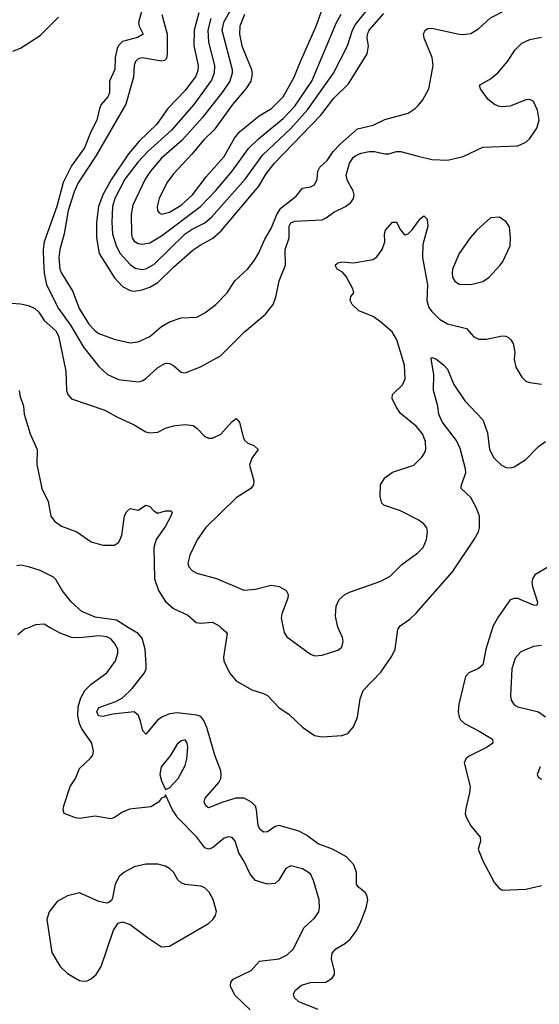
# Model space of a CAD drawing. Header units: inches. Extents: x 1649636 to 1815363, y 506543 to 641975.
# Tile 447 of 656: x 1737965 to 1740619, y 628077 to 633104. Entities that reach past the tile are written whole.
import ezdxf

# ---------------------------------------------------------------- set-up
doc = ezdxf.new("R2010")
doc.units = ezdxf.units.IN
doc.header["$MEASUREMENT"] = 0
for name, color, linetype in [('B7632', 7, 'Continuous'), ('B7633', 7, 'Continuous'), ('B7642', 7, 'Continuous'), ('B7643', 7, 'Continuous')]:
    doc.layers.add(name, color=color, linetype=linetype)

msp = doc.modelspace()

# ---------------------------------------------------------------- linework, layer by layer
at = {"layer": 'B7632', "color": 5}
for points, elevation in [([(1738010.5, 630000), (1737990, 629991.8), (1737956, 629964)], 640), ([(1739143, 628050), (1739063.9, 628123.9), (1739042.2, 628170), (1739043.5, 628190), (1739055, 628204.9), (1739147, 628250), (1739190, 628298.4), (1739290, 628308.9), (1739332, 628330), (1739361.6, 628358.4), (1739418.3, 628470), (1739470, 628517), (1739492.8, 628550), (1739497.2, 628570), (1739494.5, 628610), (1739466, 628710), (1739450, 628743.7), (1739410, 628769.6), (1739350, 628783.7), (1739324.9, 628770), (1739288.9, 628711.1), (1739270, 628694), (1739230, 628691.1), (1739170, 628709.7), (1739141.6, 628741.6), (1739109.2, 628809.2), (1739083.8, 628850), (1739065.4, 628910), (1739050, 628929.6), (1739030, 628932.4), (1739010, 628924.7), (1738950, 628875.3), (1738930, 628868.9), (1738910, 628876.9), (1738870, 628929.8), (1738772.4, 629030), (1738744.7, 629070), (1738710, 629146), (1738704.7, 629135.3), (1738690, 629129), (1738674.8, 629110), (1738634.3, 629085.7), (1738526.3, 629073.7), (1738490, 629058.3), (1738450, 629031.3), (1738430, 629024.7), (1738350, 629037.7), (1738270, 629026.6), (1738250, 629029.7), (1738191.7, 629051.7), (1738186.3, 629070), (1738189.7, 629090), (1738223.6, 629190), (1738249.7, 629230.3), (1738270, 629280.7), (1738326.7, 629333.3), (1738338.4, 629350), (1738342.9, 629370), (1738333, 629410), (1738283.2, 629483.2), (1738271.3, 629511.3), (1738261.6, 629550), (1738264.2, 629595.8), (1738278, 629642), (1738299.4, 629680.6), (1738330, 629711.5), (1738409.7, 629770), (1738455.1, 629830), (1738467.1, 629870), (1738465.7, 629890), (1738450, 629921.6), (1738430, 629943.1), (1738410, 629953.2), (1738370, 629958.7), (1738270, 629948.7), (1738230, 629949.8), (1738171.4, 629971.4), (1738121, 630000)], 640), ([(1739490, 628051.2), (1739390, 628089.8), (1739368.4, 628110), (1739364.4, 628130), (1739374.5, 628150), (1739405, 628175), (1739450, 628188.1), (1739529.3, 628190), (1739561.1, 628210), (1739572.2, 628230), (1739573.6, 628246.4), (1739558.1, 628310), (1739561.8, 628338.2), (1739580, 628360), (1739630, 628389.5), (1739652.3, 628410), (1739683.2, 628450), (1739703.5, 628490), (1739735.5, 628570), (1739742.4, 628610), (1739739.2, 628630), (1739730, 628647.3), (1739694.8, 628674.8), (1739685.1, 628690), (1739685.1, 628750), (1739671.9, 628790), (1739635.1, 628830), (1739563.1, 628870), (1739490, 628897.3), (1739430, 628941.5), (1739390, 628961.2), (1739290, 628990.3), (1739270, 628985.6), (1739230, 628957.3), (1739210, 628956.8), (1739191.9, 628971.9), (1739183.2, 628990), (1739174.9, 629070), (1739168.7, 629088.7), (1739148.5, 629110), (1739111.5, 629130), (1739069.8, 629129.8), (1739002, 629110), (1738930, 629079.8), (1738915.8, 629090), (1738907.7, 629110), (1738912.4, 629130), (1738982.6, 629210), (1738991.9, 629230), (1738994.7, 629250), (1738992.5, 629270), (1738962.5, 629350), (1738920.9, 629490), (1738905.9, 629525.9), (1738890, 629547), (1738870, 629553.6), (1738770, 629566), (1738730, 629560.7), (1738694.5, 629545.5), (1738670.5, 629529.5), (1738610, 629455.6), (1738593.2, 629473.2), (1738582.6, 629522.6), (1738571.4, 629551.4), (1738550, 629570.6), (1738441.4, 629558.6), (1738390, 629546.1), (1738367.1, 629550), (1738359.8, 629570), (1738370, 629593.2), (1738456.3, 629623.7), (1738490, 629642.3), (1738539.5, 629690), (1738603, 629770), (1738610.5, 629790), (1738611.7, 629810), (1738606.6, 629890), (1738590, 629946.2), (1738569.9, 629970), (1738521.6, 630000)], 620), ([(1738994.8, 630000), (1739018.6, 629978.6), (1739025.5, 629970), (1739005.8, 629850), (1739008, 629830), (1739035.9, 629770), (1739070, 629728.6), (1739150, 629683), (1739210, 629664.6), (1739230, 629653.2), (1739290, 629590.2), (1739339.1, 629559.1), (1739410, 629491.6), (1739470, 629450.3), (1739510, 629442.8), (1739610, 629448.9), (1739640.6, 629459.4), (1739670, 629493), (1739690, 629542.8), (1739703.8, 629636.2), (1739720.2, 629679.8), (1739810, 629772.9), (1739866.2, 629853.8), (1739882, 629890), (1739896.4, 629990), (1739902.4, 630000)], 620), ([(1739311.2, 630000), (1739316.1, 629976.1), (1739330, 629954), (1739450, 629864), (1739470, 629855.5), (1739510, 629859.3), (1739590, 629885.5), (1739610, 629901), (1739618, 629930), (1739614.5, 629950), (1739592.3, 630000)], 640)]:
    msp.add_lwpolyline(points, dxfattribs=dict(at, elevation=elevation))
for points, elevation in [([(1738810, 629426.6), (1738790, 629421.6), (1738770, 629404.5), (1738733.7, 629346.3), (1738688.4, 629290), (1738681.6, 629250), (1738690, 629218), (1738710, 629174), (1738730, 629182), (1738774, 629230), (1738810, 629296), (1738819.1, 629330), (1738824, 629390), (1738820.5, 629410)], 640), ([(1738610, 628792.8), (1738550, 628779.7), (1738496.3, 628750), (1738472.7, 628730), (1738452, 628690), (1738439.6, 628620.4), (1738433.4, 628606.6), (1738422, 628598), (1738410, 628594), (1738370, 628603), (1738270, 628645.6), (1738210, 628631.3), (1738157.2, 628602.8), (1738114.9, 628550), (1738103.8, 628510), (1738130, 628341), (1738172.2, 628270), (1738210, 628235.3), (1738270, 628199.3), (1738290, 628194.9), (1738310, 628197.1), (1738330, 628208), (1738355.6, 628230), (1738381.1, 628270), (1738444.9, 628455.1), (1738467.9, 628492.1), (1738490, 628498.4), (1738530, 628484.9), (1738618.3, 628418.3), (1738690, 628371), (1738730, 628374.8), (1738929.3, 628490), (1738952.3, 628510), (1738964.5, 628530), (1738969.5, 628550.5), (1738953, 628613), (1738933.6, 628650), (1738910, 628671.5), (1738890, 628680.5), (1738810, 628688.3), (1738790, 628696.9), (1738773.1, 628713.1), (1738750, 628752), (1738730.9, 628770.9), (1738710, 628782.4), (1738670, 628792.6)], 660)]:
    msp.add_lwpolyline(points, close=True, dxfattribs=dict(at, elevation=elevation))
at = {"layer": 'B7633', "color": 5}
for points, elevation in [([(1738598.3, 633190), (1738571.9, 633090), (1738575.5, 633070), (1738596, 633030), (1738567.6, 633012.4), (1738490, 632991.7), (1738470, 632972.2), (1738463, 632957), (1738453.2, 632910), (1738451.7, 632850), (1738423.3, 632790), (1738424.5, 632730), (1738415.6, 632710), (1738381.1, 632670), (1738372.2, 632650), (1738358.5, 632590), (1738328.2, 632531.8), (1738296.9, 632450), (1738230, 632358.3), (1738187.9, 632272.1), (1738154.1, 632150), (1738090.1, 631970), (1738085.2, 631930), (1738086.7, 631870), (1738090.8, 631810), (1738101.2, 631750), (1738163.1, 631630), (1738223.9, 631543.9), (1738291.8, 631431.8), (1738370, 631334), (1738412.9, 631292.9), (1738470, 631267.6), (1738570, 631255.2), (1738590, 631260.6), (1738610, 631272.8), (1738670, 631328.1), (1738710, 631350.3), (1738730, 631348.9), (1738750, 631338), (1738790, 631304.4), (1738810, 631301.3), (1738888.7, 631331.3), (1738990, 631388.4), (1739113.3, 631510), (1739220.1, 631599.9), (1739260.5, 631650), (1739273.1, 631686.9), (1739289.8, 631770), (1739322.9, 631850), (1739321.6, 631930), (1739340.9, 631990), (1739340.8, 632050), (1739350, 632065.8), (1739370, 632075.5), (1739510, 632082.2), (1739530, 632091.4), (1739570, 632121.2), (1739629.8, 632150.2), (1739656.9, 632170), (1739669.7, 632190), (1739673.3, 632210), (1739668.7, 632230), (1739640.2, 632280.2), (1739633.4, 632310), (1739650, 632372), (1739670, 632401.5), (1739681.3, 632410), (1739710, 632422.2), (1739750, 632430.2), (1739778, 632430), (1739830, 632418), (1739850, 632418.5), (1739890, 632430.3), (1739909.7, 632430.3), (1740000, 632407.7)], 660), ([(1738941.1, 633110), (1738926.5, 633050), (1738929.1, 632989.1), (1738959.9, 632870), (1738958.9, 632830), (1738945.3, 632794.7), (1738854, 632670), (1738741.1, 632538.9), (1738618.9, 632430), (1738570, 632378.1), (1738502.8, 632290), (1738451.3, 632190), (1738439.7, 632150), (1738434.9, 632070), (1738439.6, 632010), (1738457.7, 631950), (1738477.9, 631910), (1738530, 631853.4), (1738555.5, 631835.5), (1738590, 631828.4), (1738610, 631832.4), (1738650, 631854.7), (1738810, 632010.5), (1738845.4, 632034.6), (1738910, 632067.2), (1738944.3, 632095.7), (1739116.1, 632290), (1739206.3, 632413.8), (1739350, 632548.7), (1739435.8, 632644.2), (1739567.3, 632830), (1739639.1, 632970), (1739665.6, 633050), (1739680.3, 633079.7), (1739770, 633191.6)], 740), ([(1739050, 633167.5), (1739006.5, 633090), (1738997, 633050), (1739051, 632850), (1739050.6, 632830), (1739037.7, 632790), (1739003.3, 632736.8), (1738896.7, 632603.3), (1738792.9, 632487.1), (1738690, 632396.3), (1738634, 632330), (1738605.4, 632290), (1738543.3, 632156.7), (1738535.1, 632110), (1738535.3, 632010), (1738539.2, 631990), (1738550, 631973.8), (1738570, 631960.8), (1738590, 631957.5), (1738630, 631964.8), (1738690, 631999.6), (1738889.4, 632150), (1738967.7, 632232.3), (1739050.4, 632330), (1739134.5, 632445.5), (1739185.1, 632494.9), (1739310, 632599.9), (1739370, 632662.4), (1739456.7, 632790), (1739582.9, 633090), (1739607.4, 633132.6)], 760), ([(1739113.8, 633130), (1739089.2, 633070), (1739087.5, 633030), (1739099.1, 632970), (1739149.1, 632850), (1739153.3, 632826.7), (1739145.5, 632790), (1739120.8, 632750), (1739052.2, 632670), (1738957.9, 632542.1), (1738905.1, 632490), (1738843.5, 632416.5), (1738750, 632317), (1738716.6, 632270), (1738677.2, 632190), (1738667.4, 632150), (1738668.5, 632130), (1738677.2, 632117.2), (1738690, 632110.2), (1738730, 632121.3), (1738790, 632157.5), (1738847.2, 632210), (1738917.9, 632302.1), (1739010, 632405.3), (1739061.8, 632498.2), (1739088.1, 632531.9), (1739187.6, 632612.4), (1739250.5, 632650), (1739310.4, 632710), (1739367.5, 632810), (1739398.5, 632890), (1739478.7, 633070), (1739514, 633166)], 780), ([(1737930, 632942.7), (1737970, 632957.5), (1738070, 633022.2), (1738162.8, 633117.2)], 660), ([(1738691.3, 633130), (1738717.9, 633030), (1738718.6, 632930), (1738714.8, 632905.2), (1738704.8, 632895.2), (1738688.9, 632891.1), (1738590, 632909.2), (1738570, 632904.6), (1738556, 632890), (1738550.1, 632870), (1738546.4, 632810), (1738506.9, 632673.1), (1738355.5, 632410), (1738263.4, 632270), (1738244.2, 632230), (1738213.2, 632130), (1738191.8, 632010), (1738170.6, 631930), (1738165, 631890), (1738170.5, 631830.5), (1738178.9, 631810), (1738236.8, 631716.8), (1738268.6, 631628.6), (1738318.3, 631550), (1738350, 631515.9), (1738370, 631501.7), (1738446.8, 631473.2), (1738530, 631454.7), (1738570, 631459.7), (1738630, 631486.4), (1738690, 631536.8), (1738730, 631560.5), (1738790, 631581), (1738870, 631584.5), (1738910, 631606.4), (1738966.2, 631650), (1739024.7, 631710), (1739064.5, 631770), (1739130, 631832.4), (1739164.6, 631875.4), (1739187.3, 631912.7), (1739216.6, 631983.4), (1739250, 632036.9), (1739278.9, 632110), (1739298.1, 632141.9), (1739377, 632203), (1739410, 632242.8), (1739450, 632251.2), (1739470, 632260.9), (1739484.6, 632290), (1739488.4, 632330), (1739497.4, 632350), (1739535.7, 632384.3), (1739566.1, 632430), (1739603.2, 632470), (1739690, 632546), (1739770, 632565.4), (1739830, 632594.3), (1739950, 632626.9), (1739985.7, 632650), (1740000, 632666.4)], 680), ([(1738880.7, 633139.3), (1738856.9, 633050), (1738855, 632970), (1738877.1, 632870), (1738875.6, 632844.4), (1738865, 632815.1), (1738810, 632742.1), (1738722.4, 632650), (1738666, 632570), (1738575.9, 632484.1), (1738520.7, 632419.3), (1738433.3, 632290), (1738389.7, 632210), (1738367.9, 632150), (1738358, 632070), (1738357.3, 631990), (1738370.7, 631910), (1738450, 631786.4), (1738490, 631741.5), (1738530, 631720.8), (1738550, 631718.6), (1738590, 631724.5), (1738630, 631738.8), (1738670, 631762.5), (1738750, 631841), (1738851.8, 631928.2), (1738887.1, 631952.9), (1738952, 631988), (1738994, 632026), (1739185.7, 632254.3), (1739223.7, 632316.3), (1739264.4, 632370), (1739503, 632617), (1739570, 632702.8), (1739644.2, 632775.8), (1739739.8, 632930), (1739746.5, 632970), (1739739.9, 633010), (1739741.9, 633030), (1739750.4, 633050), (1739825.1, 633134.9)], 720), ([(1740000, 631016.2), (1739990, 631028.3), (1739910, 631093.3), (1739887.2, 631127.2), (1739867.8, 631170), (1739869.6, 631190), (1739920.4, 631239.6), (1739934.6, 631270), (1739930, 631339.3), (1739891.1, 631470), (1739867.4, 631510), (1739810, 631559.8), (1739770, 631588.1), (1739697.9, 631617.9), (1739663.5, 631650), (1739653.6, 631670), (1739656, 631690), (1739672, 631710), (1739666.6, 631730), (1739633.2, 631793.2), (1739614.5, 631814.5), (1739587, 631830), (1739576, 631850), (1739590, 631862), (1739610, 631868.2), (1739670, 631862), (1739770, 631879.3), (1739790, 631893), (1739815.8, 631930), (1739830.9, 631970), (1739828.5, 632010), (1739834.3, 632030), (1739870, 632070.6), (1739890, 632070.7), (1739910.3, 632030.3), (1739930, 632005.5), (1739933.8, 632006.2), (1739950, 632010.6), (1739970, 632030.5), (1740000, 632072.7)], 640), ([(1737790, 631666), (1737970, 631652.7), (1738010, 631644), (1738042.7, 631630), (1738062.2, 631610), (1738090, 631567.3), (1738150, 631515.9), (1738163.2, 631490), (1738200.9, 631310), (1738204.2, 631210), (1738210.3, 631190.3), (1738219.3, 631179.3), (1738230, 631168.8), (1738400.7, 631110), (1738457.7, 631077.7), (1738550, 631035.5), (1738610, 631000.2), (1738630, 630994.2), (1738670, 630998), (1738710, 631018), (1738750, 631030.2), (1738810, 631036.9), (1738851.3, 631031.3), (1738870, 631018.4), (1738910, 630975.8), (1738930, 630967), (1738950, 630967.6), (1738991.7, 630988.3), (1739050, 631051.8), (1739070, 631067.7), (1739079.5, 631059.5), (1739087, 631047), (1739107.7, 630967.7), (1739115.1, 630955.1), (1739130, 630942.4), (1739161, 630930), (1739182.8, 630910), (1739150, 630866), (1739138.7, 630830), (1739160.3, 630750), (1739159.5, 630730), (1739144.9, 630710), (1739070, 630663.5), (1738913.4, 630510), (1738871.2, 630448.8), (1738833.4, 630370), (1738824.6, 630330), (1738828.7, 630310), (1738847.7, 630290), (1738870, 630278.9), (1738970, 630250.3), (1739110, 630191.4), (1739170, 630196.1), (1739250, 630216.9), (1739290.2, 630210.2), (1739326.8, 630190), (1739336.4, 630170), (1739335.3, 630150), (1739304.2, 630070), (1739301.1, 630050), (1739311.2, 630000)], 640), ([(1737962.4, 631210), (1737965.3, 631185.3), (1737984.2, 631130), (1737988.5, 631090), (1738018.9, 630990), (1738054.9, 630910), (1738052.8, 630832.8), (1738078.3, 630710), (1738110, 630644.9), (1738124.6, 630570), (1738142.9, 630542.9), (1738177.8, 630517.8), (1738257, 630490), (1738330, 630438), (1738390, 630422), (1738450, 630421.3), (1738470, 630434.9), (1738479.1, 630450), (1738487, 630473), (1738500.9, 630570), (1738510, 630590.6), (1738530, 630608), (1738570, 630599.5), (1738610, 630624.9), (1738630, 630618.7), (1738650, 630595.8), (1738670, 630584.6), (1738710, 630596), (1738736.7, 630596.7), (1738744, 630590), (1738737, 630570), (1738710, 630518.9), (1738662.8, 630450), (1738650.2, 630409.8), (1738654.2, 630250), (1738674, 630190), (1738710, 630133.4), (1738750, 630098.6), (1738824.3, 630064.3), (1738866.7, 630026.7), (1738890, 630022.2), (1738950, 630028.9), (1738983.8, 630010), (1738994.8, 630000)], 620), ([(1740000, 630549.7), (1739999.5, 630550), (1739910, 630596.4), (1739825.1, 630625.1), (1739815.4, 630635.4), (1739805.7, 630670), (1739808.2, 630730), (1739830, 630764.4), (1739870, 630794.6), (1739977.6, 630830), (1740000, 630851.3)], 640), ([(1739592.3, 630000), (1739587.8, 630010), (1739578.8, 630058.8), (1739581, 630110), (1739596.8, 630143.2), (1739626, 630170), (1739650, 630182), (1739810, 630236.9), (1739857.2, 630262.8), (1739917.2, 630322.8), (1739998, 630382), (1740000, 630384.1)], 640), ([(1738521.6, 630000), (1738459, 630039), (1738350, 630053.3), (1738282.3, 630082.3), (1738230, 630130.6), (1738182.6, 630190), (1738150, 630245.3), (1738137.4, 630257.4), (1738070, 630292.5), (1738010, 630310.6), (1737970, 630319.4), (1737950, 630315.8)], 620), ([(1739902.4, 630000), (1739908.4, 630010), (1739957.2, 630042.8), (1739990, 630074.3), (1740000, 630085.6)], 620), ([(1738121, 630000), (1738090, 630017.6), (1738045.8, 630014.1), (1738010.5, 630000)], 640)]:
    msp.add_lwpolyline(points, dxfattribs=dict(at, elevation=elevation))
at = {"layer": 'B7642', "color": 5}
for points, elevation in [([(1740379.6, 630000), (1740346.5, 629890), (1740330.5, 629809.5), (1740308.2, 629791.8), (1740258.9, 629770), (1740241.3, 629750), (1740208.7, 629608.7), (1740204.8, 629570), (1740210, 629543), (1740216.1, 629530), (1740237, 629510), (1740312.2, 629472.2), (1740379.5, 629430), (1740381.1, 629410), (1740352.9, 629390), (1740258.2, 629341.8), (1740244.4, 629330), (1740235.8, 629310), (1740265.2, 629190), (1740263.1, 629156.9), (1740243.1, 629076.9), (1740241.2, 629050), (1740246.4, 629030), (1740269.1, 628989.1), (1740317, 628930), (1740318, 628910), (1740306.4, 628870), (1740331.3, 628810), (1740390, 628698), (1740411.6, 628671.6), (1740430, 628659.5), (1740550, 628665.7), (1740630, 628683.1)], 620), ([(1740630, 629909.8), (1740590, 629904.5), (1740523.9, 629876.1), (1740496, 629844), (1740478.8, 629790), (1740472.2, 629652.2), (1740474.9, 629630), (1740490, 629605.5), (1740510, 629596.4), (1740614.8, 629570), (1740650, 629545.5)], 640), ([(1740623.8, 629290), (1740607.7, 629250), (1740614.8, 629234.8), (1740630, 629226)], 640)]:
    msp.add_lwpolyline(points, dxfattribs=dict(at, elevation=elevation))
at = {"layer": 'B7643', "color": 5}
for points, elevation in [([(1740000, 632666.4), (1740025, 632695.1), (1740055.3, 632750), (1740076.5, 632870), (1740072.3, 632910), (1740030.7, 633010), (1740026.8, 633030), (1740035.8, 633050), (1740050, 633058), (1740070, 633060.1), (1740210, 633030.2), (1740230, 633027.8), (1740270, 633033.8), (1740310, 633057.8), (1740370, 633113), (1740450, 633153.8), (1740472.8, 633170), (1740502.9, 633217.1), (1740574.6, 633405.4), (1740592.8, 633467.2), (1740623.5, 633530)], 680), ([(1740000, 632407.7), (1740070, 632390.2), (1740150, 632386.4), (1740230, 632404.4), (1740330, 632453.1), (1740510, 632459.5), (1740550, 632478.7), (1740570, 632496.4), (1740607.1, 632550), (1740618.7, 632590), (1740610, 632641.2), (1740590, 632686.6), (1740570, 632695.4), (1740550, 632693.7), (1740470, 632662.2), (1740430, 632658.2), (1740410, 632662), (1740389.6, 632670), (1740357, 632697), (1740318, 632750), (1740314, 632770), (1740370, 632802.4), (1740406.9, 632833.1), (1740455.8, 632890), (1740495.1, 632950), (1740530, 632984.4), (1740570, 633001.7), (1740630, 633014.3)], 660), ([(1740000, 632072.7), (1740010, 632086.8), (1740030, 632102.8), (1740045.5, 632085.5), (1740050.3, 632050.3), (1740023.8, 631956.2), (1740023.2, 631890), (1740047.7, 631750), (1740044.2, 631670), (1740055, 631635), (1740070, 631613.6), (1740110, 631575.6), (1740150, 631551.1), (1740246.8, 631526.8), (1740285.1, 631485.1), (1740310, 631473.1), (1740350, 631472.6), (1740430, 631490.3), (1740448.5, 631488.5), (1740461.3, 631481.3), (1740474, 631470), (1740485.5, 631450), (1740494, 631406), (1740490.8, 631370), (1740498.8, 631330), (1740530, 631278), (1740550, 631258), (1740571, 631251), (1740630, 631243)], 640), ([(1740000, 630085.6), (1740175.6, 630284.4), (1740286.6, 630450), (1740307.8, 630490), (1740313.2, 630510), (1740312.9, 630570), (1740298.9, 630610), (1740270, 630665.1), (1740219.7, 630710), (1740221.1, 630730), (1740243.2, 630790), (1740242.2, 630810), (1740215.4, 630915.4), (1740195.6, 630955.6), (1740123.2, 631050), (1740105.7, 631090), (1740100.2, 631130), (1740078.7, 631210), (1740079.7, 631290), (1740066, 631374), (1740070, 631378.8), (1740090, 631372), (1740130, 631341.5), (1740150, 631320.3), (1740182, 631242), (1740238.2, 631158.2), (1740330, 631061.6), (1740354.9, 630994.9), (1740364.9, 630910), (1740387, 630867), (1740426.7, 630830), (1740450, 630817.3), (1740470, 630815.3), (1740490, 630821.3), (1740550, 630859.2), (1740615.7, 630924.3), (1740650, 630950.1)], 620), ([(1740000, 630851.3), (1740019.7, 630870), (1740033, 630890), (1740038.9, 630910), (1740038.3, 630950), (1740021.7, 630990), (1740000, 631016.2)], 640), ([(1740000, 630384.1), (1740025.1, 630410), (1740043.6, 630450), (1740047.3, 630490), (1740044.5, 630510), (1740038.6, 630518.6), (1740029.4, 630530), (1740000, 630549.7)], 640), ([(1740666.4, 630310), (1740596, 630270), (1740583.6, 630250), (1740580.2, 630230), (1740583.8, 630210), (1740610.3, 630129.7), (1740606, 630114), (1740590, 630115.1), (1740510, 630148.2), (1740490, 630148.9), (1740470, 630141.5), (1740410, 630057.7), (1740382.6, 630010), (1740379.6, 630000)], 620)]:
    msp.add_lwpolyline(points, dxfattribs=dict(at, elevation=elevation))
at = {"layer": 'B7643', "color": 5, "elevation": 660}
msp.add_lwpolyline([(1740415.6, 632095.6), (1740370, 632091.5), (1740300.3, 632030), (1740265.3, 631990), (1740210.3, 631910), (1740176.5, 631830), (1740173.4, 631810), (1740176.5, 631790), (1740188.2, 631768.2), (1740210, 631754), (1740270, 631751.6), (1740330, 631767.9), (1740363, 631790), (1740418.3, 631850), (1740432.4, 631870), (1740469.6, 631950), (1740472.6, 631990), (1740466, 632046), (1740450, 632072.3)], close=True, dxfattribs=at)

doc.saveas('drawing.dxf')
